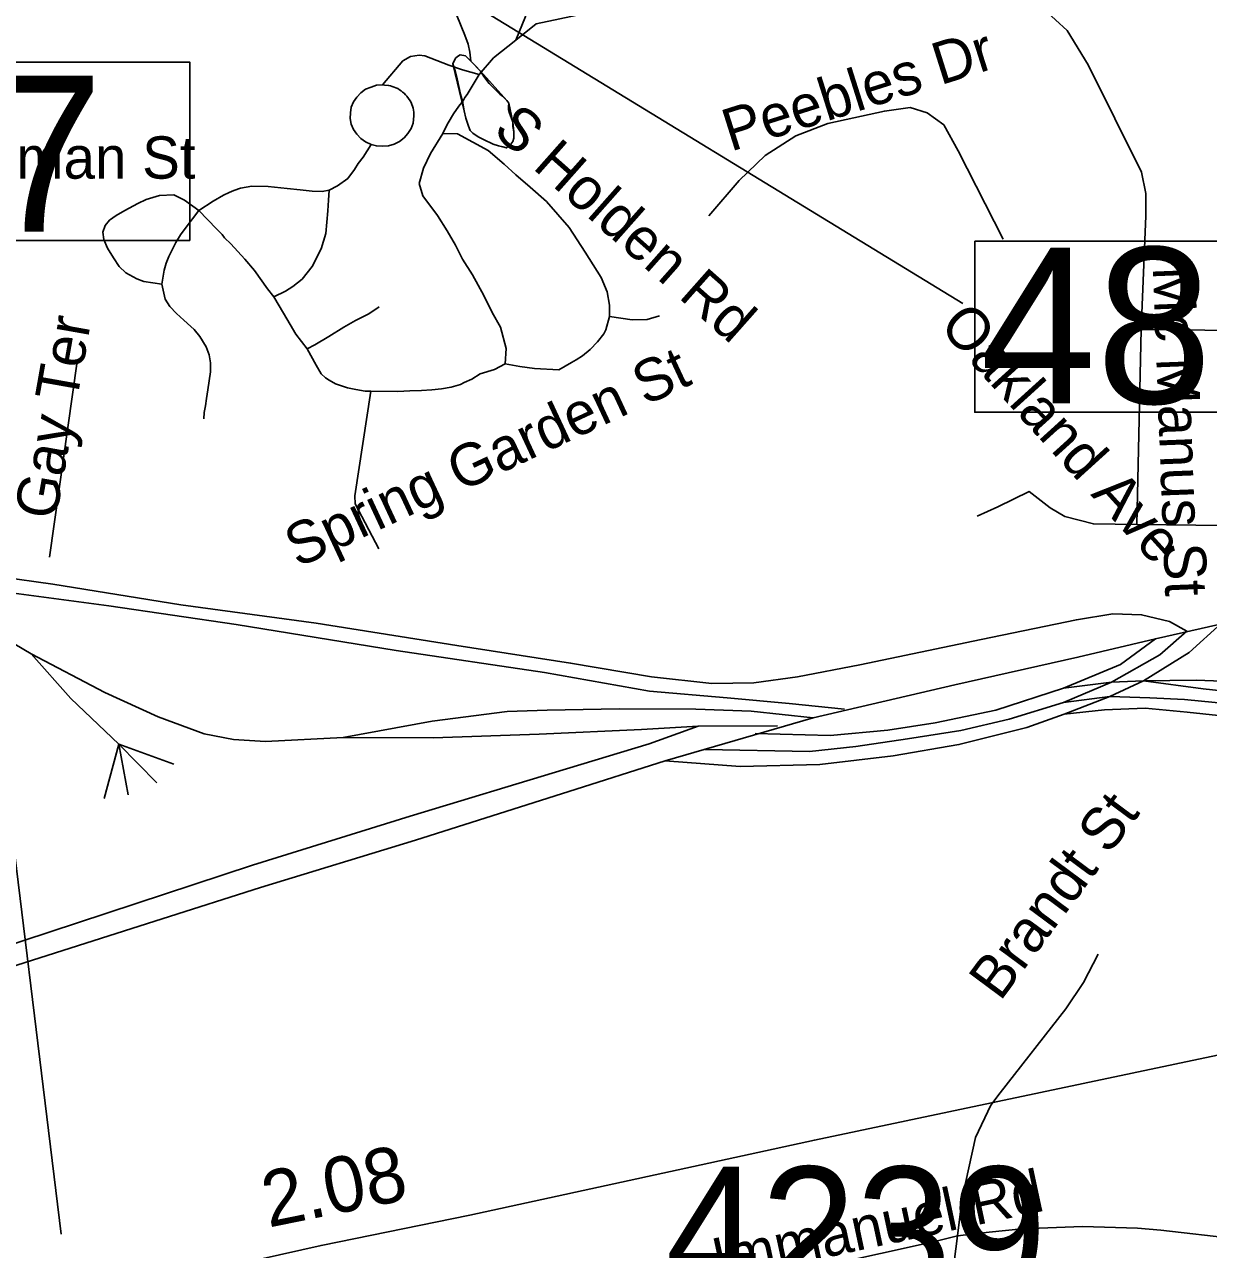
# Model space of a CAD drawing. Extents: x 1662474 to 1856135, y 779280 to 917889.
# Drawn here: x 1748624 to 1751284, y 840382 to 843132 of the extents above; entities that cross this region are included whole.
import ezdxf

# ---------------------------------------------------------------- set-up
doc = ezdxf.new("R2010")
doc.units = 0
for name, color, linetype in [('Cogo Default Point CELL', 7, 'Continuous'), ('Exist Hydrographic Misc Water Feature', 7, 'Continuous'), ('Exist Railroad Mainline', 7, 'Continuous'), ('Exist Railroad Siding', 7, 'Continuous'), ('Exist Road Non-System Type 51', 7, 'Continuous'), ('Exist Road Non-System Type 51 Label', 7, 'Continuous'), ('Exist Road Secondary Mileage Tenths English Label', 7, 'Continuous'), ('Exist Road Secondary Structure Standard Bridge Number Label', 7, 'Continuous'), ('Exist Road Secondary Type 51 Undivided 4 Lane Attributed', 7, 'Continuous'), ('Exist Vertical Profile Horizontal Axis Label Major', 7, 'Continuous')]:
    doc.layers.add(name, color=color, linetype=linetype)

msp = doc.modelspace()

# ---------------------------------------------------------------- linework, layer by layer
at = {"layer": 'Exist Hydrographic Misc Water Feature'}
for points in [[(1749627, 843050.2), (1749625.2, 843070.3), (1749621.3, 843088.3), (1749613.5, 843108.3), (1749595.8, 843152.5), (1749572.2, 843198.7), (1749558.3, 843220.8), (1749548.5, 843232.9), (1749510.7, 843277.3), (1749451.3, 843345.7), (1749393.9, 843410.2), (1749330.5, 843488.8), (1749287, 843545.1)], [(1749627, 843050.2), (1749621, 843056.2), (1749615.1, 843062.3), (1749603, 843064.4), (1749596.9, 843060.4), (1749593, 843056.5), (1749586.8, 843044.5), (1749590.9, 843030.5), (1749596.6, 843010.4), (1749604.2, 842976.3), (1749608.1, 842960.3), (1749612, 842938.3), (1749615.9, 842922.3), (1749621.7, 842904.2), (1749625.8, 842894.2), (1749631.5, 842888.1), (1749643.6, 842880), (1749655.5, 842873.9), (1749677.4, 842863.7), (1749689.3, 842859.7), (1749699.4, 842857.5), (1749707.4, 842855.5), (1749717.4, 842863.4), (1749721.5, 842869.4), (1749723.6, 842877.4), (1749723.8, 842891.3), (1749721.7, 842903.4), (1749721.7, 842913.3), (1749718, 842923.4), (1749713.9, 842933.5), (1749712.1, 842941.5), (1749712.1, 842947.5), (1749712.3, 842955.5), (1749708.2, 842961.5), (1749698.4, 842971.6), (1749692.4, 842975.7), (1749682.4, 842985.7), (1749672.5, 842995.8), (1749668.6, 842999.9), (1749660.6, 843009.9), (1749656.7, 843016), (1749648.7, 843028), (1749636.8, 843040.1), (1749627, 843050.2)], [(1749627, 843050.2), (1749615.1, 843062.3), (1749603, 843064.4), (1749596.9, 843060.4), (1749593, 843056.5), (1749586.8, 843044.5), (1749612, 842938.3), (1749615.9, 842922.3), (1749621.7, 842904.2), (1749625.8, 842894.2), (1749631.5, 842888.1), (1749643.6, 842880), (1749655.5, 842873.9), (1749677.4, 842863.7), (1749689.3, 842859.7), (1749707.4, 842855.5), (1749717.4, 842863.4), (1749721.5, 842869.4), (1749723.6, 842877.4), (1749723.8, 842891.3), (1749721.7, 842913.3), (1749712.3, 842955.5), (1749708.2, 842961.5), (1749648.7, 843028), (1749627, 843050.2)]]:
    msp.add_lwpolyline(points, dxfattribs=at)
at = {"layer": 'Exist Railroad Mainline'}
for p, q in [((1751165.3, 841752.8), (1751493.7, 841826.9)), ((1750063.7, 841479.2), (1750396.2, 841575.5))]:
    msp.add_line(p, q, dxfattribs=at)
for points in [[(1747625.2, 842037.4), (1747907.2, 841991.9), (1748194.9, 841952.2), (1748452.3, 841908.9), (1748688.3, 841875.5), (1748975.9, 841829.6), (1749279.6, 841788), (1749595.4, 841737.9), (1749851.3, 841698.5), (1750033.1, 841667.6), (1750168.7, 841652.7), (1750262.9, 841654), (1750361, 841667.5), (1750501.1, 841694.8), (1750773.4, 841751.3), (1750987.6, 841795.8), (1751069.9, 841808.9), (1751134.2, 841807), (1751196.9, 841791.9), (1751235.6, 841770.4), (1751175.1, 841716.8), (1751066.8, 841655.4)], [(1750396.2, 841575.5), (1750714.8, 841649.4), (1750991.2, 841711.7), (1751165.3, 841752.8)], [(1748380.8, 840945.3), (1748607.2, 841019.8), (1748933.9, 841124.1), (1749154.3, 841194.5), (1749502.8, 841300.6), (1749847.4, 841410.4), (1750063.7, 841479.2)]]:
    msp.add_lwpolyline(points, dxfattribs=at)
at = {"layer": 'Exist Railroad Siding'}
for p, q in [((1748476, 841814.5), (1748639.2, 841719.6)), ((1751066.8, 841655.4), (1750958.6, 841610)), ((1751066.8, 841655.4), (1750958.9, 841642.1)), ((1751138.8, 841658.8), (1751062.6, 841623.6)), ((1751138.8, 841658.8), (1751066.8, 841655.4)), ((1751062.6, 841623.6), (1750958.6, 841610)), ((1751062.6, 841623.6), (1750960.3, 841584)), ((1750138.2, 841556.8), (1750316.4, 841557.8)), ((1748836.2, 841516.4), (1748803.6, 841394.6)), ((1748836.2, 841516.4), (1748857.6, 841402.4)), ((1748836.2, 841516.4), (1748921.8, 841429.9)), ((1748836.2, 841516.4), (1748960.1, 841471.8))]:
    msp.add_line(p, q, dxfattribs=at)
for points in [[(1750466.6, 841595.1), (1750342.4, 841607.8), (1750202.8, 841620.5), (1750028.9, 841635.5), (1749793, 841677.1), (1749459.3, 841726.9), (1749099.7, 841785.1), (1748814, 841826.7), (1748566.2, 841860), (1748370.5, 841889.2)], [(1751313.4, 841787.9), (1751241.2, 841722.4), (1751138.8, 841658.8)], [(1751165.3, 841752.8), (1751087, 841695.3), (1750958.9, 841642.1)], [(1752345.3, 841736), (1751908.7, 841686.5), (1751687, 841661.8), (1751567.3, 841652.4), (1751432.8, 841653.5), (1751257, 841660.4), (1751138.8, 841658.8)], [(1748639.2, 841719.6), (1748728.7, 841619), (1748836.2, 841516.4)], [(1748639.2, 841719.6), (1748804.8, 841632.6), (1748924.5, 841577.9), (1749028.1, 841539.4), (1749093.8, 841526.9), (1749165.9, 841522.5), (1749340.1, 841531.4)], [(1752347, 841708.1), (1752230.9, 841694.7), (1752020.7, 841673.7), (1751798.9, 841645), (1751644.6, 841630.1), (1751534.6, 841624.5), (1751412.5, 841625.4), (1751272.6, 841640.3), (1751138.8, 841658.8)], [(1752350.7, 841681.7), (1752209, 841666.9), (1751970.5, 841640.2), (1751704.3, 841609.6), (1751553.4, 841596.5), (1751458.5, 841597.2), (1751360.5, 841603.8), (1751230.5, 841616.6), (1751152.4, 841620.8), (1751062.6, 841623.6)], [(1752350.5, 841655.8), (1752238.6, 841640.7), (1751970.6, 841612.3), (1751784, 841591.5), (1751616.3, 841574.3), (1751518.3, 841567.1), (1751412.3, 841569.2), (1751236.5, 841588.6), (1751142.4, 841597), (1751050.5, 841593.7), (1750960.3, 841584)], [(1750958.9, 841642.1), (1750806.6, 841592.7), (1750670.1, 841564), (1750563.7, 841547.5), (1750434.8, 841536), (1750266.2, 841540.1)], [(1750958.6, 841610), (1750836.4, 841572.8), (1750728.2, 841547.4), (1750608, 841528.2), (1750492.1, 841510.9), (1750388.1, 841499.8), (1750153.9, 841504.6)], [(1750396.2, 841575.5), (1750256.7, 841590.2), (1750132.7, 841594.7), (1749960.4, 841595.9), (1749798.6, 841592.9), (1749708.5, 841589.5), (1749540.4, 841568.3), (1749340.1, 841531.4)], [(1750960.3, 841584), (1750876.3, 841553.9), (1750723.9, 841515.6), (1750576, 841490.4), (1750411.5, 841471.1), (1750231.9, 841466.3), (1750063.7, 841479.2)], [(1748380.8, 840945.3), (1748437.1, 841001), (1748497.2, 841034.5), (1748743.7, 841115.2), (1749136.3, 841244.7), (1749491.1, 841354.7), (1749841.8, 841460.8), (1750028.1, 841517.4), (1750138.2, 841556.8)], [(1749340.1, 841531.4), (1749542.2, 841530.5), (1749780.4, 841538.8), (1750010.4, 841549.6), (1750138.2, 841556.8)]]:
    msp.add_lwpolyline(points, dxfattribs=at)
at = {"layer": 'Exist Road Non-System Type 51'}
for p, q in [((1749728.1, 843097.6), (1749678, 843057.9)), ((1749678, 843057.9), (1749645.8, 843020.4)), ((1751132.9, 842447.9), (1751123.6, 842009.4)), ((1751682.4, 842440.6), (1751132.9, 842447.9)), ((1748742.6, 842375.5), (1748680.4, 841936.4)), ((1750811.1, 842049.5), (1750764.9, 842028.2)), ((1751177.5, 840425.4), (1751125, 840429.6)), ((1752151.8, 840313.4), (1751177.5, 840425.4)), ((1750720.5, 840412.6), (1750683.2, 840113.9))]:
    msp.add_line(p, q, dxfattribs=at)
for points in [[(1750376.1, 843621.9), (1750196.9, 843581.5), (1750035.8, 843547.7), (1750000.1, 843539), (1749948.9, 843518.2), (1749896.9, 843473.7), (1749853.9, 843426.7), (1749823.9, 843379.9), (1749791.6, 843314.9), (1749760.6, 843215.4), (1749750.1, 843150.4), (1749728.1, 843097.6)], [(1751134.1, 842800.7), (1751014.2, 843041.7), (1750966.6, 843119.1), (1750914.2, 843167.1), (1750867.8, 843201.5), (1750804, 843238.8), (1750721.4, 843277.9), (1750665.4, 843290.8), (1750599.8, 843296), (1750538.9, 843289.9), (1750502.9, 843286), (1750227.9, 843230.4), (1749774.1, 843134.2), (1749728.1, 843097.6)], [(1749645.8, 843020.4), (1749608.1, 843030.4), (1749578, 843040.9), (1749523.9, 843062.1), (1749511.4, 843063.7), (1749491.4, 843060.9), (1749474.4, 843051.1), (1749428.4, 842996.8)], [(1749645.8, 843020.4), (1749618.6, 842975), (1749614, 842968.2), (1749610, 842961.4), (1749600.4, 842949), (1749588.2, 842931.7), (1749576.4, 842912), (1749567.5, 842894.2), (1749564.6, 842887.9)], [(1749428.4, 842996.8), (1749415.2, 842996), (1749402.9, 842992), (1749390.6, 842987.1), (1749379.9, 842979.2), (1749370.9, 842969.5), (1749363.6, 842958.7), (1749358.6, 842946.9), (1749356.5, 842934.4), (1749356.2, 842921.4), (1749358.6, 842908.4), (1749363.6, 842897), (1749370.9, 842886), (1749379.9, 842876.6), (1749390.6, 842868.9), (1749402.9, 842863.2)], [(1749402.9, 842863.2), (1749415.2, 842859.8), (1749428.6, 842859), (1749442.4, 842860), (1749455.1, 842863.9), (1749466.8, 842869.8), (1749477.2, 842877.9), (1749485.9, 842887.6), (1749493, 842898.6), (1749497.4, 842910.9), (1749499.2, 842927.5), (1749499.2, 842932.2), (1749499, 842935.9), (1749497.4, 842944.9), (1749496.1, 842949), (1749494.6, 842952.7), (1749493, 842957.2), (1749490.9, 842960.9), (1749483.2, 842971.4), (1749480.1, 842974.4), (1749477.2, 842978.1), (1749473.9, 842980.5), (1749470.4, 842983.7), (1749467, 842986), (1749462.9, 842988.4), (1749458.9, 842990.2), (1749455.1, 842991.8), (1749450.8, 842993.1), (1749446.5, 842994.7), (1749442.4, 842995.8), (1749433.1, 842996.5), (1749428.4, 842996.8)], [(1750823.4, 842650.4), (1750722.1, 842848.5), (1750689.9, 842907), (1750652.2, 842934), (1750614.2, 842946.1), (1750556.5, 842938.2), (1750488, 842923.2), (1750429.6, 842910.2), (1750357.2, 842882.4), (1750288.2, 842838.5), (1750229.8, 842781.9), (1750162, 842702.9)], [(1749402.9, 842863.2), (1749384.9, 842834.6), (1749374.4, 842820.1), (1749365.9, 842806.8), (1749350.5, 842786.8), (1749327.6, 842770), (1749309.2, 842760.6)], [(1749564.6, 842887.9), (1749536.2, 842842.7), (1749520.5, 842810.2), (1749511.4, 842775.2), (1749519.2, 842747.9), (1749552, 842703.4), (1749574.1, 842669.5), (1749593, 842636.9), (1749608.1, 842605.7), (1749631, 842570), (1749656.2, 842524.1), (1749675.4, 842486), (1749693.8, 842452.7), (1749706.4, 842404.9), (1749704.2, 842370.8)], [(1749564.6, 842887.9), (1749596.9, 842887.1), (1749665.9, 842849.2), (1749702.1, 842819.1), (1749728.1, 842795.2), (1749760.1, 842767.4), (1749796.9, 842735.1), (1749847.9, 842676.9), (1749884.4, 842621.4), (1749919.8, 842564.2), (1749933.4, 842531.9), (1749938.6, 842502), (1749938.6, 842476.9)], [(1751134.1, 842800.7), (1751143.9, 842752.9), (1751143.4, 842703.1), (1751132.9, 842447.9)], [(1749309.2, 842760.6), (1749292.8, 842757.7), (1749270.6, 842758.2), (1749243.6, 842761.4), (1749214.5, 842763.9), (1749172, 842768.4), (1749135.5, 842769.8), (1749109.5, 842765), (1749094.9, 842760), (1749084.1, 842755.4), (1749071.5, 842749.2), (1749047.9, 842735.6), (1749016.4, 842714.9)], [(1749184.6, 842521.2), (1749210.9, 842534), (1749226.9, 842544.2), (1749247.9, 842560.6), (1749270.9, 842589.4), (1749290.9, 842628.8), (1749301.1, 842663.2), (1749305.9, 842713.9), (1749307.4, 842738.2), (1749309.2, 842760.6)], [(1749016.4, 842714.9), (1748983.5, 842738.2), (1748960.1, 842749.8), (1748927.9, 842748.2), (1748897.8, 842739.6), (1748879.1, 842730.4), (1748859.6, 842720.4), (1748849.6, 842714.6), (1748830.2, 842703.6), (1748815.4, 842693.1), (1748805.6, 842681.2), (1748800.6, 842666.1), (1748802.4, 842649.5), (1748810.9, 842629.9), (1748824, 842608.4), (1748837.4, 842589.2), (1748852.4, 842575), (1748876.8, 842561.4), (1748892.8, 842555.6), (1748933.1, 842549)], [(1749016.4, 842714.9), (1748985.1, 842674.2), (1748974.9, 842659.8), (1748964.1, 842643.2), (1748956, 842626.2), (1748948.9, 842611.5), (1748942.9, 842596.2), (1748938.1, 842581), (1748933.1, 842549)], [(1749184.6, 842521.2), (1749170.6, 842539), (1749140.8, 842579.7), (1749119.2, 842605.4), (1749088, 842639.9), (1749074.1, 842653.5), (1749068.4, 842660.9), (1749061.8, 842667.4), (1749057.9, 842671.4), (1749056, 842673.9), (1749016.4, 842714.9)], [(1748933.1, 842549), (1748940.2, 842515.9), (1748951.2, 842499.4), (1748965.9, 842483.4), (1748982, 842468.7), (1748998.2, 842454.5), (1749005.9, 842447.7), (1749018.4, 842432.2), (1749032.9, 842408.4), (1749039.1, 842391), (1749042.1, 842372.4), (1749042.1, 842352.4), (1749039.6, 842332.2), (1749036.6, 842312), (1749033.4, 842292.6), (1749030.8, 842276), (1749028.1, 842261.1), (1749027.1, 842247.2)], [(1749259.4, 842403.9), (1749234.1, 842437.2), (1749221.6, 842459), (1749206.4, 842484.4), (1749184.6, 842521.2)], [(1749420.9, 842498.6), (1749398, 842482.9), (1749367.8, 842467.4), (1749341.9, 842452.7), (1749308.5, 842431.9), (1749277, 842413.4), (1749259.4, 842403.9)], [(1749938.6, 842476.9), (1749989.6, 842469.5), (1750023.4, 842470.2), (1750051, 842478.4)], [(1749938.6, 842476.9), (1749930.5, 842446.9), (1749925.8, 842438), (1749911.9, 842419.6), (1749895.6, 842402.6), (1749877.8, 842388.4), (1749863.6, 842379.2), (1749853.6, 842373.7), (1749825, 842356.9), (1749769.9, 842360), (1749737.6, 842364.2), (1749704.2, 842370.8)], [(1749402.6, 842308.9), (1749390.1, 842309.4), (1749368.9, 842312.8), (1749350.1, 842316.4), (1749322.9, 842325.9), (1749308.8, 842333.5), (1749300.9, 842339.2), (1749291.1, 842347.7), (1749279.4, 842367.1), (1749259.4, 842403.9)], [(1749704.2, 842370.8), (1749680.1, 842357.7), (1749648.4, 842347.9), (1749629.1, 842335.9), (1749611.9, 842328.2), (1749604.2, 842324.1), (1749583.2, 842318.4), (1749561.2, 842314.4), (1749539.4, 842312), (1749516.4, 842310.4), (1749490.4, 842309.7), (1749463.1, 842308.1), (1749402.6, 842308.9)], [(1749402.6, 842308.9), (1749366.8, 842074.2), (1749367, 842055.9), (1749420.2, 841955.1)], [(1751123.6, 842009.4), (1751025.8, 842010.9), (1750961.8, 842027.5), (1750928.9, 842047.4), (1750881.4, 842083.7), (1750811.1, 842049.5)], [(1751723.4, 842004.4), (1751388.2, 842006.8), (1751123.6, 842009.4)], [(1751036.8, 841045.1), (1751003.8, 840981.1), (1750964.1, 840921.8), (1750816.4, 840733.6), (1750795.4, 840705.8)], [(1750795.4, 840705.8), (1750761.1, 840633.2), (1750731, 840496.6), (1750720.5, 840412.6)], [(1751125, 840429.6), (1751001.4, 840433), (1750864.9, 840427.8), (1750791.6, 840420.9), (1750720.5, 840412.6)], [(1750720.5, 840412.6), (1750672.8, 840400.5), (1750290.9, 840315.8)]]:
    msp.add_lwpolyline(points, dxfattribs=at)
at = {"layer": 'Exist Road Secondary Structure Standard Bridge Number Label'}
msp.add_line((1749504, 843256.1), (1750732.7, 842506.1), dxfattribs=at)
msp.add_lwpolyline([(1750759.4, 842646.1), (1751688.3, 842646.1), (1751688.3, 842261.9), (1750759.4, 842261.9)], close=True, dxfattribs=at)
at = {"layer": 'Exist Road Secondary Type 51 Undivided 4 Lane Attributed'}
msp.add_lwpolyline([(1748879.5, 840298.7), (1749290.9, 840390.9), (1749625.2, 840458.9), (1750398.9, 840627.5), (1751414.4, 840840.9)], dxfattribs=at)
at = {"layer": 'Exist Vertical Profile Horizontal Axis Label Major'}
msp.add_line((1748706.9, 840416.3), (1748437, 842616.4), dxfattribs=at)
msp.add_lwpolyline([(1747773.1, 843047.9), (1748995.8, 843047.9), (1748995.8, 842647.7), (1747773.1, 842647.7)], close=True, dxfattribs=at)

# ---------------------------------------------------------------- texts
at = {"layer": 'Cogo Default Point CELL'}
msp.add_text('4239', height=288, dxfattribs=at).set_placement((1750064.3, 840279.6))
at = {"layer": 'Exist Road Non-System Type 51 Label'}
for s, rotation, p in [('Peebles Dr', 17.5545, (1750210.8, 842846.6)), ('S Holden Rd', 318.4506, (1749673.8, 842890.2)), ('Mc Manus St', 272.2012, (1751159.2, 842588)), ('Gay Ter', 79.9249, (1748694.4, 842017.3)), ('Oakland Ave', 312.1908, (1750676.8, 842453.4)), ('Spring Garden St', 25.0092, (1749238.2, 841911.5)), ('Brandt St', 53.4098, (1750816.4, 840936.9)), ('Immanuel Rd', 12.1016, (1750181, 840311.1))]:
    msp.add_text(s, height=95, rotation=rotation, dxfattribs=at).set_placement(p)
msp.add_text('Coapman St', height=95, dxfattribs=at).set_placement((1748302.6, 842786.3))
at = {"layer": 'Exist Road Secondary Mileage Tenths English Label'}
msp.add_text('2.08', height=125, rotation=11.4935, dxfattribs=at).set_placement((1749172.3, 840430.5))
at = {"layer": 'Exist Road Secondary Structure Standard Bridge Number Label'}
msp.add_text('487', height=350, dxfattribs=at).set_placement((1750771.9, 842281.7))
at = {"layer": 'Exist Vertical Profile Horizontal Axis Label Major'}
msp.add_text('L697', height=350, dxfattribs=at).set_placement((1747760.1, 842667.5))

doc.saveas('drawing.dxf')
